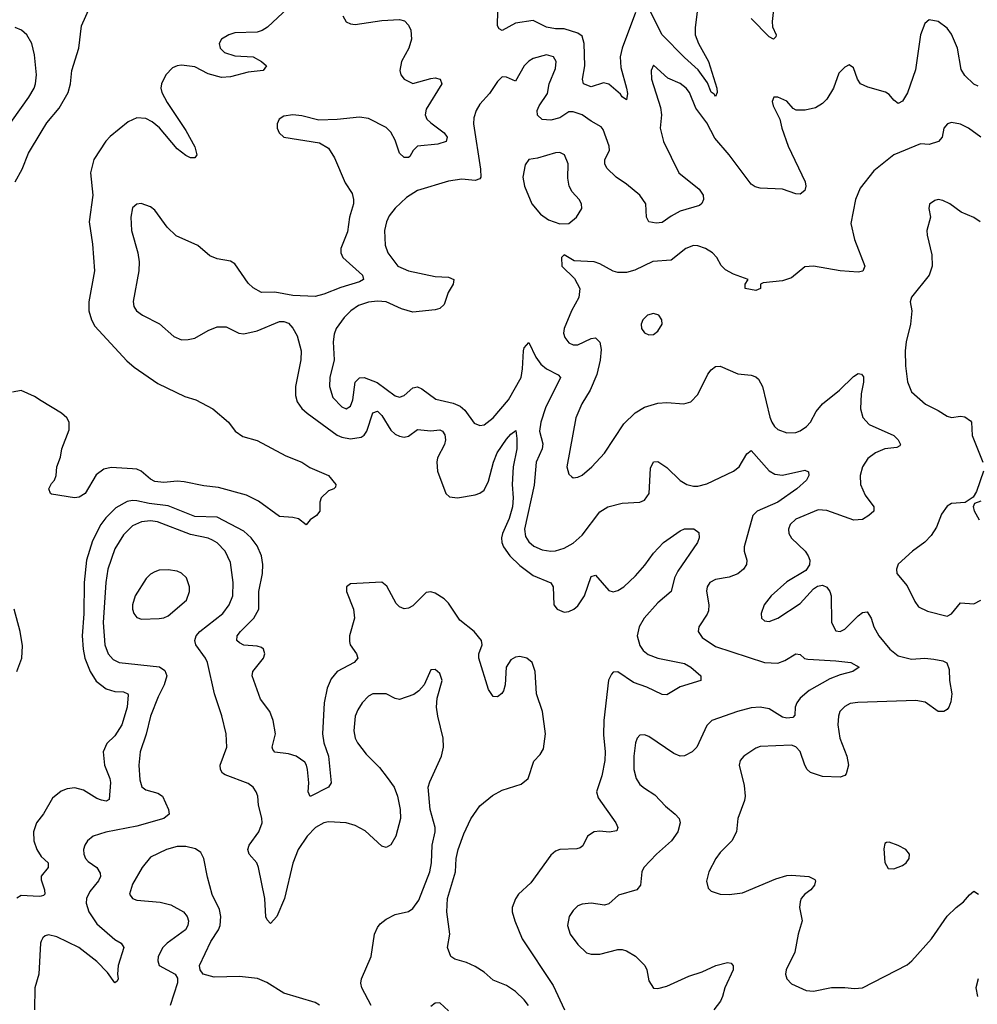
# Model space of a CAD drawing. Header units: inches. Extents: x 1771504 to 1971212, y 471788 to 643615.
# Tile 257 of 587: x 1819903 to 1824206, y 602995 to 607418. Entities that reach past the tile are written whole.
import ezdxf

# ---------------------------------------------------------------- set-up
doc = ezdxf.new("R2010")
doc.units = ezdxf.units.IN
doc.header["$MEASUREMENT"] = 0
doc.layers.add('B8610', color=7, linetype='Continuous')
doc.layers.add('B8620', color=7, linetype='Continuous')

msp = doc.modelspace()

# ---------------------------------------------------------------- linework, layer by layer
at = {"layer": 'B8610', "color": 5}
for points, elevation in [([(1819830.6, 606909.4), (1819943.9, 607070), (1819967.5, 607110), (1819973.7, 607130), (1819978.1, 607170), (1819970, 607259.3), (1819957, 607310), (1819935.1, 607350), (1819910.5, 607370.5), (1819881.9, 607381.9)], 420), ([(1819883.2, 606690), (1819914, 606746), (1819942.4, 606817.6), (1820000, 606912.3)], 380), ([(1820000, 605706.2), (1819970, 605724.7), (1819910, 605751.5), (1819870, 605744.7)], 380), ([(1819890, 604490.3), (1819912.2, 604550), (1819915.4, 604604.6), (1819904.7, 604670), (1819878.3, 604770)], 420), ([(1820000, 603837.7), (1819979.1, 603810), (1819965.6, 603770), (1819966.9, 603730), (1819980.4, 603690), (1819999.8, 603659.8), (1820000, 603659.7)], 420), ([(1820000, 603571), (1819999.2, 603570), (1820000, 603553.7)], 420), ([(1820000, 603481.5), (1819990, 603478.9), (1819910, 603483.5), (1819890, 603472.5)], 420), ([(1820000, 603279.1), (1819995.8, 603270), (1819989.1, 603130.9), (1819970.3, 603070), (1819969.2, 602970)], 440)]:
    msp.add_lwpolyline(points, dxfattribs=dict(at, elevation=elevation))
at = {"layer": 'B8620', "color": 5}
for points, elevation in [([(1820000, 606912.3), (1820025.6, 606954.4), (1820080.5, 607019.5), (1820121, 607090), (1820131.3, 607130), (1820137.4, 607190), (1820168.9, 607290), (1820181.3, 607390), (1820224.9, 607490), (1820240.9, 607550), (1820246.1, 607590), (1820244.9, 607670), (1820234.3, 607710), (1820210, 607746.8), (1820170, 607776), (1820150, 607782.1), (1820119.7, 607780.3), (1820070, 607762.2), (1820030, 607754), (1820014, 607770), (1820012.8, 607790), (1820002.6, 607810), (1820000, 607812.8)], 380), ([(1822669.3, 607450), (1822610.6, 607290), (1822601.2, 607250), (1822603.5, 607203.5), (1822630.1, 607109.9), (1822633.4, 607086.6), (1822630, 607058), (1822610, 607071.3), (1822602.8, 607082.8), (1822550, 607128.2), (1822526.2, 607133.8), (1822470, 607115.5), (1822435.8, 607130), (1822431.7, 607150), (1822442.8, 607210), (1822439.4, 607310), (1822430, 607343), (1822410, 607357.7), (1822350, 607376.2), (1822310, 607376.9), (1822270, 607384), (1822210, 607413.6), (1822130, 607402.3), (1822070, 607368.8), (1822056.8, 607376.8), (1822050, 607389.3), (1822054.6, 607590)], 420), ([(1821130, 607490.5), (1821016.2, 607383.8), (1820991.7, 607368.3), (1820970, 607362.2), (1820870, 607357.9), (1820843.1, 607350), (1820810, 607329.6), (1820799.6, 607310), (1820803.6, 607290), (1820823.1, 607270), (1820870, 607255.5), (1820952.4, 607250), (1820988.8, 607230), (1821012.4, 607210), (1820997.3, 607190), (1820930, 607181.8), (1820850, 607161), (1820810, 607157.3), (1820750, 607174.7), (1820690, 607205.4), (1820630, 607213.9), (1820610, 607210.5), (1820590, 607200.6), (1820559.8, 607170), (1820539.5, 607130), (1820537, 607110), (1820541, 607090), (1820565.7, 607045.7), (1820650, 606920.2), (1820690, 606846), (1820699.6, 606810), (1820690, 606796.9), (1820670, 606797.3), (1820650, 606807.2), (1820610, 606837.7), (1820531.6, 606931.6), (1820498.9, 606958.9), (1820470, 606973.1), (1820430, 606976.6), (1820390, 606958.2), (1820310, 606893.5), (1820290, 606872.3), (1820236.2, 606790), (1820221.3, 606730), (1820231.8, 606630), (1820215.5, 606510), (1820229.7, 606410), (1820239.3, 606290), (1820214.3, 606150), (1820213.3, 606110), (1820225.2, 606070), (1820240.7, 606040.7), (1820385, 605885), (1820417.1, 605857.1), (1820523.1, 605783.1), (1820644.5, 605724.5), (1820694, 605710), (1820770.8, 605670), (1820840.7, 605610), (1820870.7, 605570), (1820905.7, 605545.7), (1820970, 605527.7), (1821099.3, 605459.3), (1821171, 605430), (1821206.4, 605406.4), (1821290.3, 605370.3), (1821322.8, 605330), (1821322, 605318), (1821314, 605310), (1821290, 605302), (1821258, 605270), (1821251.3, 605250), (1821251, 605210), (1821236, 605190), (1821208.1, 605171.9), (1821190, 605149.4), (1821155.4, 605175.4), (1821130, 605182), (1821070, 605186.9), (1820975.7, 605255.7), (1820921.4, 605281.4), (1820796.3, 605316.3), (1820730, 605323.5), (1820642.2, 605342.2), (1820610, 605345), (1820550, 605338.7), (1820510, 605343.2), (1820490, 605353.5), (1820449.1, 605389.1), (1820430, 605398.2), (1820410, 605400.9), (1820314.4, 605405.6), (1820281.5, 605398.6), (1820246.9, 605373.1), (1820196.5, 605290), (1820170, 605272.5), (1820149, 605270), (1820046.6, 605286.6), (1820041.1, 605290), (1820034, 605310), (1820045.4, 605334.6), (1820059.5, 605350), (1820067, 605370), (1820069.5, 605410), (1820086.6, 605453.4), (1820092.8, 605490), (1820125, 605575), (1820125.3, 605610), (1820114.8, 605630), (1820090.4, 605650.4), (1820000, 605706.2)], 380), ([(1822952, 607488), (1822937.2, 607382.8), (1822938.1, 607350), (1822952.4, 607310), (1822998.4, 607230), (1823035, 607110), (1823036.9, 607090), (1823030, 607072.7), (1823023.5, 607083.5), (1823010, 607092), (1822993.7, 607133.7), (1822951.7, 607191.7), (1822890, 607247.3), (1822790.2, 607350.2), (1822730, 607467.8)], 420), ([(1823292.2, 607490), (1823283.2, 607410), (1823286.1, 607386.1), (1823302.4, 607350), (1823299.9, 607340.1), (1823290, 607329.7), (1823270, 607340.5), (1823190, 607422.7)], 420), ([(1821355.5, 607435.5), (1821370, 607408.5), (1821390, 607398.3), (1821410, 607396.5), (1821530, 607413.6), (1821610, 607418.5), (1821631.9, 607411.9), (1821650, 607392.7), (1821660.2, 607370), (1821663.2, 607330), (1821651.4, 607290), (1821619.1, 607230), (1821611.7, 607190), (1821615.3, 607170), (1821630.5, 607150), (1821670, 607131.6), (1821750, 607154), (1821770, 607155.8), (1821792.2, 607150), (1821800.3, 607130), (1821730, 607015.6), (1821724.9, 606990), (1821732.7, 606970), (1821750, 606953.8), (1821810.2, 606910), (1821823.2, 606890), (1821818.4, 606870), (1821781, 606859.1), (1821690.2, 606849.8), (1821671.5, 606830), (1821656.6, 606803.4), (1821650, 606798.5), (1821630, 606798.7), (1821610, 606818.7), (1821590, 606876.3), (1821570, 606912.8), (1821550, 606932.7), (1821470, 606973.8), (1821430, 606979.4), (1821330, 606968.5), (1821246.7, 606966.7), (1821170, 606985.1), (1821130, 606989.7), (1821090, 606984.7), (1821068.5, 606970), (1821060.3, 606950), (1821059.5, 606930), (1821068.4, 606910), (1821090, 606890.5), (1821250, 606864.9), (1821290, 606840.4), (1821317.5, 606797.5), (1821365.3, 606685.3), (1821396.3, 606636.3), (1821402.8, 606610), (1821402.6, 606590), (1821385.4, 606530), (1821375.1, 606464.9), (1821345.5, 606390), (1821345.2, 606370), (1821354.6, 606350), (1821442.8, 606270), (1821447.4, 606250), (1821430, 606240.2), (1821345.2, 606214.8), (1821270, 606184.7), (1821230, 606175), (1821130, 606178.2), (1821050, 606193.5), (1820990, 606192.9), (1820952.6, 606212.6), (1820930, 606233.5), (1820870, 606321), (1820850, 606332.8), (1820790, 606344.2), (1820756.6, 606356.6), (1820704, 606404), (1820606.5, 606446.5), (1820566, 606486), (1820510, 606561.6), (1820490, 606576.9), (1820448.6, 606591.4), (1820430, 606589.6), (1820410, 606571.8), (1820402.2, 606530), (1820405.6, 606470), (1820434.4, 606370), (1820439.3, 606330), (1820438.2, 606290), (1820412.5, 606152.5), (1820415.8, 606130), (1820427.3, 606110), (1820454, 606090), (1820530.9, 606050.9), (1820594.9, 605994.9), (1820630, 605980.2), (1820659.5, 605980.5), (1820690, 605987.7), (1820750, 606022), (1820790, 606038.2), (1820830, 606038.5), (1820887.3, 606010), (1820910, 606006.7), (1820970, 606019.6), (1821070, 606062), (1821090, 606062.6), (1821110, 606054), (1821130, 606032.4), (1821150, 605997.6), (1821168.3, 605930), (1821165.8, 605890), (1821142.2, 605770), (1821142.2, 605730), (1821150, 605701.7), (1821171.3, 605671.3), (1821194.3, 605650), (1821330, 605552.2), (1821350, 605542.4), (1821390, 605534.9), (1821437.2, 605542.8), (1821450, 605551), (1821462.2, 605570), (1821490, 605651.3), (1821510, 605658.6), (1821530, 605639.4), (1821570, 605574.3), (1821590, 605556.3), (1821610, 605546.5), (1821630, 605542), (1821650, 605546.9), (1821690, 605577.5), (1821750, 605570.7), (1821790, 605575), (1821802, 605570), (1821813.6, 605553.6), (1821815.7, 605530), (1821810.9, 605509.1), (1821780.9, 605450), (1821777.1, 605430), (1821780.4, 605390), (1821817, 605290), (1821834.7, 605274.7), (1821870, 605269.4), (1821950, 605283.7), (1821970, 605291), (1821990, 605305.2), (1822010, 605345.3), (1822031.6, 605430), (1822047.6, 605472.4), (1822090, 605533.6), (1822110, 605556), (1822132.1, 605572.1), (1822137.1, 605537.1), (1822135.9, 605490), (1822120.8, 605410), (1822115.5, 605330), (1822119.9, 605270), (1822117.4, 605230), (1822102.6, 605177.4), (1822072.8, 605110), (1822067.8, 605090), (1822069.5, 605070), (1822077.2, 605050), (1822104.8, 605010), (1822150, 604965.6), (1822210, 604920.8), (1822288.9, 604888.9), (1822300.2, 604870), (1822303.5, 604790), (1822318, 604770), (1822350, 604757.1), (1822370, 604759.3), (1822392.6, 604770), (1822410, 604785.2), (1822440.3, 604830), (1822470, 604917.1), (1822490, 604923.1), (1822550, 604853.2), (1822570, 604848.6), (1822590, 604853.2), (1822616.8, 604870), (1822670, 604920.2), (1822712.2, 604967.8), (1822750, 605021), (1822795.1, 605070), (1822870, 605121.7), (1822890, 605130.3), (1822931.4, 605131.4), (1822953.8, 605113.8), (1822955.8, 605090), (1822948.8, 605070), (1822859.4, 604940.6), (1822845.5, 604910), (1822830.2, 604850), (1822770, 604798.2), (1822708.2, 604730), (1822685.6, 604690), (1822677.6, 604650), (1822690, 604606.5), (1822704.9, 604584.9), (1822726.4, 604566.4), (1822770, 604550.1), (1822890, 604526.7), (1822918.7, 604510), (1822963, 604470), (1822962.8, 604450), (1822870, 604421.8), (1822810, 604385.1), (1822790, 604387.3), (1822720, 604420), (1822660.3, 604440.3), (1822590, 604488.7), (1822570, 604486.9), (1822561.3, 604478.7), (1822548.5, 604451.5), (1822528.2, 604270), (1822526.1, 604206.1), (1822533.4, 604130), (1822532.2, 604090), (1822518.6, 604021.4), (1822494.6, 603950), (1822502.2, 603922.2), (1822582, 603810), (1822590.5, 603789.5), (1822585.8, 603774.2), (1822551.2, 603768.8), (1822510, 603773.3), (1822484, 603770), (1822453.4, 603750), (1822433.1, 603706.9), (1822421.5, 603698.5), (1822406.6, 603693.4), (1822330, 603691), (1822310, 603682.6), (1822290, 603665.1), (1822198.8, 603541.2), (1822144.6, 603490), (1822130, 603469.7), (1822115.4, 603430), (1822116.3, 603410), (1822127.8, 603370), (1822160.6, 603290), (1822299.5, 603079.5), (1822351.5, 602970)], 420), ([(1824210, 607118.4), (1824190, 607128.2), (1824150, 607166.6), (1824133.4, 607193.4), (1824116.3, 607290), (1824090, 607352.6), (1824070, 607379.1), (1824030, 607409.6), (1823990, 607417), (1823970, 607400.9), (1823950.2, 607350), (1823927.7, 607192.3), (1823891.4, 607088.6), (1823870, 607051.6), (1823850, 607041.6), (1823830, 607056.2), (1823810, 607081.3), (1823792.5, 607092.5), (1823714.3, 607114.3), (1823680.9, 607130), (1823667, 607150), (1823650, 607202), (1823630, 607215.3), (1823610, 607204), (1823583.4, 607176.6), (1823558.7, 607110), (1823530, 607060.9), (1823510, 607040.7), (1823478, 607022), (1823431.4, 607011.4), (1823391.9, 607011.9), (1823378.6, 607018.6), (1823350, 607051.3), (1823310, 607069.3), (1823291, 607069), (1823284, 607050), (1823288, 607030), (1823318.8, 606970), (1823326.7, 606930), (1823355.6, 606850), (1823432, 606690), (1823435.3, 606670), (1823430.3, 606650), (1823410, 606634.5), (1823390, 606635.6), (1823330, 606656.4), (1823230, 606661.2), (1823207.4, 606667.4), (1823190, 606678.4), (1823090.7, 606810), (1823025.8, 606885.8), (1822990, 606953.6), (1822940.7, 607020.7), (1822911.7, 607090), (1822897.1, 607110), (1822870, 607130.7), (1822815.2, 607155.2), (1822750, 607214), (1822740.5, 607190), (1822742, 607150), (1822782.5, 607022.5), (1822786, 606990), (1822781, 606930), (1822795.8, 606870), (1822864.9, 606730), (1822956.3, 606656.3), (1822973.8, 606630), (1822974.6, 606610), (1822967.6, 606592.4), (1822956.9, 606583.1), (1822870, 606557.4), (1822830, 606535.8), (1822790, 606507), (1822763.1, 606503.1), (1822729.2, 606510), (1822718.7, 606530), (1822715.8, 606590), (1822690, 606629.7), (1822630, 606679.2), (1822582.6, 606710), (1822540.9, 606750), (1822532.7, 606770), (1822532.7, 606790), (1822552.6, 606830), (1822551, 606850), (1822524.2, 606924.3), (1822515.8, 606935.8), (1822470, 606961.2), (1822430, 606990.5), (1822390, 607003.4), (1822370, 607003.5), (1822330, 606976.2), (1822290, 606966.5), (1822250, 606968.8), (1822230, 606988.7), (1822228.7, 607010), (1822236.5, 607030), (1822274.1, 607085.9), (1822281.7, 607130), (1822310, 607198.8), (1822313.1, 607230), (1822302, 607250), (1822270, 607259.2), (1822210, 607242.8), (1822190, 607231.6), (1822169.2, 607210.8), (1822130, 607141.3), (1822090, 607158.7), (1822070, 607160.7), (1822050, 607139.5), (1822013.7, 607086.3), (1821970, 607037.4), (1821953.6, 607010), (1821943.6, 606976.4), (1821942.3, 606950), (1821973.3, 606746.7), (1821974.2, 606710), (1821970, 606702.6), (1821950, 606694.8), (1821890, 606700.6), (1821830, 606692.5), (1821690, 606649.8), (1821641, 606619), (1821590, 606571), (1821563.6, 606536.4), (1821551.3, 606510), (1821541.6, 606470), (1821544.4, 606404.4), (1821557.6, 606370), (1821601.5, 606310), (1821650, 606289.5), (1821770, 606263.5), (1821830, 606260.8), (1821854, 606250), (1821850.3, 606230), (1821828, 606192), (1821810, 606138.4), (1821790, 606119.7), (1821770, 606113.7), (1821670, 606104.6), (1821618.4, 606118.4), (1821549.9, 606149.9), (1821510, 606154), (1821470, 606148.7), (1821425.7, 606134.3), (1821390.2, 606110), (1821360.1, 606079.9), (1821324.5, 606030), (1821315.5, 606004.5), (1821311, 605970), (1821316.5, 605890), (1821296.5, 605810), (1821294.5, 605770), (1821310, 605721.1), (1821350, 605679), (1821370, 605670.3), (1821390, 605681.3), (1821400.3, 605710), (1821410.5, 605789.5), (1821430, 605808.4), (1821450, 605810.1), (1821508.6, 605788.6), (1821590, 605728.3), (1821610, 605721.8), (1821630, 605730.2), (1821670, 605764), (1821690, 605767.9), (1821710, 605760.2), (1821773.2, 605713.2), (1821850, 605695.8), (1821881.8, 605681.8), (1821903.3, 605663.3), (1821944.9, 605604.9), (1821970, 605594.3), (1821990, 605598.5), (1822030, 605629.3), (1822098.6, 605710), (1822156.1, 605810), (1822162.7, 605850), (1822166.2, 605930), (1822170, 605943.8), (1822190, 605967.3), (1822221.9, 605901.9), (1822244.3, 605870), (1822270.1, 605850.1), (1822322.2, 605822.2), (1822332.6, 605810), (1822265.3, 605674.7), (1822244.1, 605610), (1822238.5, 605570), (1822253.1, 605513.1), (1822250.7, 605490.7), (1822223.1, 605430), (1822213.8, 605326.2), (1822170.7, 605130), (1822175.7, 605095.7), (1822190, 605072), (1822213.1, 605053.1), (1822250, 605035.9), (1822289.9, 605030.1), (1822310, 605032.3), (1822350, 605043.8), (1822390, 605065.8), (1822430, 605102), (1822510, 605207.7), (1822545.1, 605230), (1822610, 605245.8), (1822690, 605250.3), (1822710, 605259.5), (1822730.7, 605290), (1822737.3, 605402.7), (1822750, 605431.8), (1822770, 605433.4), (1822810, 605406), (1822870, 605347.2), (1822900.5, 605330), (1822930, 605322.6), (1822950, 605322.2), (1822990, 605332.3), (1823109.7, 605390), (1823136, 605410), (1823170, 605468.2), (1823190, 605482), (1823270, 605391.7), (1823296.1, 605376.1), (1823330, 605371.1), (1823430, 605394), (1823447.1, 605387.1), (1823448, 605370), (1823437.6, 605350), (1823394.4, 605310), (1823309.2, 605250), (1823216, 605210), (1823197.2, 605190), (1823158.2, 605050), (1823158.6, 605030), (1823170.2, 604990), (1823168.1, 604970), (1823155.2, 604950), (1823130, 604929), (1823090, 604914), (1823030, 604903.5), (1823003.7, 604890), (1822991.6, 604870), (1822989.3, 604850.7), (1822998.9, 604790), (1822997.2, 604762.8), (1822992.4, 604747.6), (1822953.7, 604690), (1822951.8, 604670), (1822970, 604642.3), (1823030, 604602.7), (1823250, 604530.2), (1823310, 604527), (1823340.7, 604539.3), (1823390, 604568.9), (1823410, 604566.7), (1823428.6, 604548.6), (1823444.8, 604544.8), (1823570, 604538.5), (1823638, 604530), (1823674.8, 604510), (1823646.8, 604490), (1823590, 604475.5), (1823543.3, 604456.7), (1823450, 604404.7), (1823409.3, 604370), (1823395.3, 604350), (1823387.9, 604330), (1823386.1, 604293.9), (1823377.2, 604282.8), (1823350, 604280.2), (1823330, 604285.5), (1823270, 604322.1), (1823230, 604330.4), (1823190, 604326.4), (1823128, 604310), (1823013, 604270), (1822990, 604247), (1822945.2, 604150), (1822924.9, 604130), (1822890, 604110.9), (1822870, 604109.8), (1822841.4, 604121.4), (1822730, 604198), (1822710, 604205.1), (1822690, 604203.7), (1822678, 604190), (1822670.3, 604169.7), (1822662.8, 604110), (1822662.2, 604050), (1822672.4, 604010), (1822690, 603983.1), (1822710, 603965.5), (1822756.7, 603936.7), (1822804.6, 603884.6), (1822848.7, 603850), (1822865.3, 603830), (1822870.4, 603810), (1822860.7, 603770), (1822831.1, 603728.9), (1822763.6, 603670), (1822707.2, 603610), (1822698.9, 603590), (1822692.2, 603530), (1822676.3, 603510), (1822594, 603486), (1822550, 603447), (1822530, 603440.7), (1822470, 603449.7), (1822430, 603445.1), (1822410, 603436.9), (1822390, 603417), (1822372.4, 603390), (1822364.4, 603350), (1822376.4, 603310), (1822410, 603263.8), (1822450, 603227), (1822470, 603220.3), (1822510, 603220.3), (1822590, 603241.1), (1822610, 603241.1), (1822630, 603236), (1822670, 603211.7), (1822712, 603170), (1822721.1, 603150), (1822730, 603101), (1822750, 603068.4), (1822770, 603066), (1822810, 603076.5), (1822910, 603122), (1822970, 603141.2), (1823030.3, 603170.3), (1823083.4, 603183.4), (1823099.5, 603179.5), (1823108.4, 603168.4), (1823108.8, 603150), (1823071.9, 603070), (1823060.7, 603030), (1823051.1, 603010), (1823021.1, 602970)], 440), ([(1824221.1, 606890), (1824165.6, 606930), (1824130, 606948.3), (1824090, 606955.6), (1824071.3, 606950), (1824054.8, 606930), (1824047.3, 606890), (1824030.8, 606870), (1823990, 606857.6), (1823950, 606860.5), (1823830.1, 606809.9), (1823741, 606739), (1823679.1, 606660.9), (1823658.9, 606610), (1823637.2, 606502.8), (1823653.1, 606430), (1823700.5, 606310), (1823691.8, 606288.2), (1823670, 606284), (1823588.9, 606288.9), (1823470, 606311), (1823430, 606308), (1823370, 606257.7), (1823330, 606245.3), (1823244.1, 606235.9), (1823231.3, 606230), (1823231.3, 606210), (1823210, 606200.9), (1823162, 606210), (1823162, 606230), (1823175.3, 606250), (1823110, 606274.3), (1823074, 606294), (1823054.2, 606314.2), (1823035.1, 606350), (1823016.3, 606370), (1822984.5, 606390), (1822950, 606402), (1822930, 606402.8), (1822896.4, 606390), (1822830, 606336.9), (1822747.8, 606332.2), (1822666.8, 606293.2), (1822630, 606282.4), (1822590, 606282.8), (1822570, 606287.7), (1822510, 606320.9), (1822484, 606330), (1822394.2, 606334.2), (1822350, 606362), (1822338, 606350), (1822338.8, 606310), (1822395.8, 606255.8), (1822419.5, 606210), (1822414.7, 606170), (1822382.2, 606110), (1822349.2, 606030), (1822346.9, 606010), (1822351.8, 605990), (1822370, 605965.7), (1822390, 605956.5), (1822410, 605957.2), (1822470, 605985.4), (1822490, 605988.3), (1822509.5, 605969.5), (1822515.7, 605935.7), (1822511.4, 605888.6), (1822496.5, 605823.5), (1822466.1, 605753.9), (1822428.2, 605691.8), (1822401.2, 605630), (1822362, 605410), (1822370, 605376.3), (1822383.7, 605363.7), (1822390, 605360.3), (1822410, 605362.6), (1822430, 605371.8), (1822474.3, 605410), (1822530, 605470.4), (1822617.7, 605602.3), (1822667.8, 605652.2), (1822710, 605676.9), (1822770, 605695.8), (1822810, 605698.3), (1822887.3, 605692.7), (1822918.4, 605701.6), (1822950, 605734.8), (1822995.1, 605824.9), (1823010, 605844.9), (1823030, 605859.3), (1823050, 605861.6), (1823130, 605826.4), (1823190, 605820.3), (1823210, 605814), (1823222.6, 605802.6), (1823239.7, 605770), (1823272.7, 605632.7), (1823281.8, 605610), (1823294.6, 605590), (1823310, 605576.5), (1823350, 605561.8), (1823390, 605564.2), (1823410, 605571.4), (1823437.4, 605590), (1823456.8, 605610), (1823481.6, 605658.4), (1823510, 605692.4), (1823585.7, 605754.3), (1823650, 605815.3), (1823670, 605828), (1823685.2, 605825.2), (1823693.6, 605813.6), (1823694.7, 605790), (1823683.4, 605736.6), (1823680.5, 605670), (1823690.8, 605630.8), (1823720.1, 605600.1), (1823830.3, 605550), (1823850.3, 605530), (1823860.5, 605510), (1823857, 605503), (1823844.1, 605495.9), (1823790, 605489.9), (1823747.4, 605472.6), (1823713.9, 605446.1), (1823690.2, 605410), (1823678.6, 605370), (1823680.7, 605330), (1823701.6, 605281.6), (1823741.3, 605230), (1823740.4, 605210), (1823718.4, 605190), (1823690, 605172.3), (1823650.2, 605169.8), (1823530, 605212.8), (1823490, 605216.2), (1823390, 605173.8), (1823364, 605150), (1823356.9, 605130), (1823358.3, 605110), (1823370, 605088.7), (1823431.8, 605030), (1823446, 605010), (1823453.1, 604990), (1823451.6, 604968.4), (1823435.6, 604944.4), (1823350, 604892.4), (1823279.3, 604830), (1823248.5, 604790), (1823234.9, 604750), (1823236.3, 604730), (1823250, 604718), (1823270, 604714.9), (1823309.2, 604730), (1823410, 604794.9), (1823470, 604861.6), (1823486.9, 604873.1), (1823510, 604877.1), (1823528.8, 604868.8), (1823543.7, 604850), (1823548.9, 604830), (1823550.2, 604710.2), (1823570, 604672.4), (1823590, 604670.3), (1823610, 604680.2), (1823670, 604740.2), (1823690, 604754.7), (1823710, 604758.3), (1823728.2, 604730), (1823741.3, 604690), (1823762.5, 604650), (1823812.3, 604590), (1823850, 604560.1), (1823910, 604545.5), (1823970, 604549.3), (1824010, 604545.8), (1824050, 604538.4), (1824068.6, 604528.6), (1824079.7, 604499.7), (1824080.5, 604450), (1824091.1, 604390), (1824086.1, 604353.9), (1824077.1, 604330), (1824070, 604319.1), (1824054.9, 604310), (1824030, 604309.8), (1823971.6, 604351.6), (1823930, 604359.9), (1823668.5, 604351.5), (1823634.2, 604345.8), (1823610, 604332.8), (1823588.5, 604310), (1823581.3, 604290), (1823578.9, 604250), (1823587.9, 604190), (1823619.7, 604110), (1823626.4, 604070), (1823616.5, 604030), (1823610, 604022.4), (1823590, 604015.1), (1823510, 604019.2), (1823455.8, 604035.8), (1823441.5, 604050), (1823430.8, 604070), (1823410, 604131), (1823390, 604151.6), (1823370, 604158.5), (1823230, 604153.7), (1823210, 604146.3), (1823157.3, 604110), (1823140.5, 604090), (1823134.9, 604070), (1823158, 603978), (1823163.2, 603930), (1823160.2, 603910), (1823129.4, 603830), (1823123.2, 603770), (1823102, 603730), (1823050, 603676.9), (1823030.3, 603650), (1822999.5, 603590), (1822988.7, 603548.7), (1822996.4, 603516.4), (1823010, 603503), (1823050, 603490.4), (1823090, 603488.4), (1823150, 603496.5), (1823300.9, 603559.1), (1823350, 603573.8), (1823370, 603575.8), (1823448.8, 603568.8), (1823475.6, 603555.6), (1823479.3, 603550), (1823474.4, 603530), (1823457.1, 603510), (1823430, 603489.4), (1823414.9, 603470), (1823410, 603455.3), (1823406.7, 603430), (1823419.3, 603370), (1823400.9, 603310), (1823386, 603230), (1823347.2, 603150), (1823344.2, 603130), (1823350.3, 603110.3), (1823370, 603087.3), (1823436.7, 603056.7), (1823470, 603054.9), (1823549.8, 603070.2), (1823610, 603071.3), (1823653.9, 603066.1), (1823690, 603068.9), (1823890, 603172.9), (1823911.1, 603190), (1824000.4, 603290), (1824070, 603390.5), (1824110, 603430.4), (1824144.2, 603455.8), (1824170, 603486.8), (1824190, 603502.8), (1824210.6, 603490.6)], 460), ([(1824219, 606510), (1824190, 606529.2), (1824132.5, 606552.5), (1824082, 606590), (1824050, 606605.2), (1824030, 606609.2), (1824014.4, 606605.6), (1823990.8, 606589.2), (1823988.2, 606570), (1823994.8, 606530), (1823979.5, 606470), (1823980.3, 606450), (1824001.6, 606361.6), (1824002.8, 606310), (1823990, 606269.6), (1823910, 606171.6), (1823903.7, 606150), (1823911.6, 606110), (1823905.8, 606050), (1823885.5, 605970), (1823882, 605930), (1823882.6, 605862.6), (1823891.2, 605791.2), (1823910, 605745.5), (1823973.4, 605690), (1824030, 605662.3), (1824070, 605636.1), (1824090, 605630.2), (1824130, 605636.5), (1824150, 605633.6), (1824175.5, 605615.5), (1824179.5, 605610), (1824182.3, 605550), (1824230.3, 605430)], 480), ([(1824234, 605390), (1824201.4, 605298.6), (1824186.8, 605273.2), (1824150.7, 605249.3), (1824090, 605245.1), (1824070, 605232), (1824044, 605196), (1824021.8, 605138.2), (1823998.4, 605101.6), (1823969.3, 605070.7), (1823914.9, 605030), (1823850, 604972.7), (1823842, 604950), (1823844.6, 604930), (1823890, 604875.5), (1823924.4, 604804.4), (1823941.1, 604781.1), (1823981.3, 604761.3), (1824070, 604738.3), (1824090, 604748.9), (1824130, 604798), (1824190, 604794.4), (1824220.9, 604810)], 480), ([(1822188.5, 602990), (1822170, 603015.7), (1822130, 603053.6), (1822090, 603079.1), (1822030, 603103.4), (1821990, 603139.3), (1821950, 603165.3), (1821910, 603182.8), (1821857.4, 603197.4), (1821840.5, 603210), (1821824.8, 603250), (1821835.4, 603310), (1821822.1, 603410), (1821824.8, 603470), (1821861.2, 603590), (1821864, 603650), (1821872.8, 603690), (1821898.4, 603761.6), (1821930, 603828.9), (1821970, 603886), (1822026.9, 603933.1), (1822070, 603957.1), (1822155.5, 603984.5), (1822186.9, 604010), (1822213.1, 604086.9), (1822242.2, 604117.8), (1822256.8, 604143.2), (1822265.3, 604210), (1822252.5, 604310), (1822224.8, 604390), (1822218.4, 604490), (1822205.8, 604530), (1822181.3, 604550), (1822150, 604557.7), (1822130, 604554.3), (1822110, 604542), (1822088.2, 604510), (1822084, 604430), (1822076.7, 604403.3), (1822069, 604391), (1822050, 604375.6), (1822030, 604378.4), (1822009, 604409), (1821965.4, 604550), (1821966.3, 604570), (1821981.2, 604610), (1821978, 604630), (1821944.7, 604670), (1821881.2, 604721.2), (1821830, 604797), (1821810, 604816), (1821770, 604841.2), (1821750, 604848.5), (1821730, 604845), (1821670, 604785.5), (1821650, 604774.5), (1821630, 604772.2), (1821610, 604780.7), (1821595.1, 604795.1), (1821553.1, 604873.1), (1821530, 604891.1), (1821390, 604884), (1821371.3, 604870), (1821370.8, 604850), (1821402.6, 604770), (1821407.6, 604730), (1821385.2, 604650), (1821384.8, 604624.8), (1821387.6, 604610), (1821416, 604570), (1821422.6, 604550), (1821405.3, 604530), (1821330, 604489.8), (1821302.9, 604457.1), (1821284.7, 604415.3), (1821271.6, 604350), (1821263.3, 604210), (1821269.5, 604170), (1821290.1, 604110), (1821302.3, 603990), (1821290.4, 603970), (1821208.2, 603928.2), (1821199.7, 603950), (1821201.6, 603990), (1821196.8, 604050), (1821192.2, 604070), (1821183.5, 604083.5), (1821145.6, 604110), (1821110, 604120.2), (1821050, 604127.7), (1821039.7, 604139.7), (1821036.8, 604150), (1821052.3, 604210), (1821042.2, 604270), (1821027.6, 604310), (1820985.6, 604365.6), (1820946.8, 604470), (1820949.9, 604490.1), (1820997.8, 604550), (1821003.9, 604570), (1820998.9, 604590), (1820990, 604597.7), (1820970, 604603.5), (1820910, 604608.9), (1820890, 604618.5), (1820878.5, 604630), (1820880.3, 604650), (1820894.5, 604670), (1820954.6, 604730), (1820977.8, 604770), (1820978, 604850), (1820993.7, 604930), (1820995.9, 604970), (1820989.9, 605010), (1820970, 605054.2), (1820943.7, 605090), (1820910, 605121), (1820790, 605182.5), (1820690, 605186.5), (1820570, 605234.1), (1820484.9, 605244.9), (1820430, 605257.1), (1820410, 605258.8), (1820386, 605254), (1820335.2, 605224.8), (1820290, 605179.9), (1820267.8, 605150), (1820230, 605077.4), (1820202.9, 604990), (1820193.2, 604890), (1820190.8, 604749.2), (1820184, 604650), (1820187.9, 604590), (1820196, 604550), (1820219.5, 604490), (1820247.3, 604447.3), (1820291.9, 604411.9), (1820330, 604399.8), (1820370, 604399), (1820388.7, 604390), (1820390, 604384.7), (1820385.6, 604330), (1820361.2, 604250), (1820330, 604200.4), (1820294, 604166), (1820277.7, 604130), (1820284.3, 604070), (1820308.2, 604010), (1820311.1, 603991.1), (1820304.9, 603915.1), (1820292.2, 603907.8), (1820270, 603912.2), (1820250, 603919.9), (1820190, 603957), (1820150, 603967), (1820116.9, 603963.1), (1820090, 603953.3), (1820050, 603921), (1820009.6, 603850.4), (1820000, 603837.7)], 420), ([(1824215.1, 605170), (1824192.3, 605210), (1824189, 605231), (1824194.6, 605245.4), (1824222.7, 605257.3)], 480), ([(1821481.8, 602990), (1821439.8, 603070), (1821435.5, 603090), (1821438.4, 603110), (1821482, 603210), (1821497.7, 603310), (1821510, 603340.5), (1821522.9, 603357.1), (1821550, 603378.3), (1821590, 603398.3), (1821650, 603412.2), (1821670, 603426), (1821696.5, 603463.5), (1821745.6, 603590), (1821753.3, 603630), (1821756.8, 603710), (1821769.7, 603770), (1821769.7, 603789.7), (1821747.6, 603870), (1821738.9, 603970), (1821745.5, 603994.5), (1821798.5, 604110), (1821807.3, 604150), (1821806, 604190), (1821781, 604290), (1821775.4, 604330), (1821778.7, 604370), (1821800.7, 604450), (1821790, 604481.2), (1821770, 604499), (1821750, 604498), (1821720.5, 604430), (1821696.7, 604403.3), (1821673.2, 604386.8), (1821610, 604364.4), (1821590, 604368.4), (1821550, 604389.7), (1821490, 604389.7), (1821470, 604379.1), (1821441.5, 604350), (1821421.6, 604318.4), (1821410.2, 604290), (1821404, 604224), (1821410, 604190.8), (1821420.3, 604170), (1821459.4, 604119.4), (1821518.9, 604058.9), (1821554.5, 604014.5), (1821585.3, 603970), (1821601.1, 603930), (1821612.2, 603870), (1821613.4, 603830), (1821592.9, 603750), (1821570, 603712), (1821550, 603699.6), (1821530, 603705.1), (1821454.6, 603774.6), (1821410, 603798.3), (1821370, 603810.7), (1821290, 603815.2), (1821270, 603810.6), (1821232.4, 603790), (1821194, 603750), (1821154, 603690), (1821130.7, 603629.3), (1821093.1, 603470), (1821058.2, 603390), (1821030, 603358.4), (1821014.6, 603374.6), (1821008.5, 603388.5), (1821004.7, 603470), (1820976.5, 603610), (1820968.9, 603630), (1820934.5, 603670), (1820927.7, 603690), (1820934.4, 603710), (1820977.8, 603770), (1820991.7, 603810), (1820991.6, 603831.6), (1820975.4, 603890), (1820972.8, 603930), (1820966, 603950), (1820951.6, 603970), (1820930, 603986.6), (1820825.9, 604025.9), (1820814.1, 604034.1), (1820804.5, 604050), (1820804.4, 604070), (1820833.5, 604150), (1820830.7, 604210), (1820811.2, 604291.2), (1820778, 604390), (1820746.8, 604530), (1820737.8, 604550), (1820694, 604610), (1820689.9, 604629.9), (1820695.7, 604650), (1820711.6, 604670), (1820815.9, 604750), (1820844.7, 604790), (1820860.5, 604830), (1820862.8, 604890), (1820850, 604979.6), (1820825.8, 605030), (1820790, 605067.3), (1820770, 605080.2), (1820749.3, 605089.3), (1820670, 605105.9), (1820522.7, 605162.7), (1820490, 605166.4), (1820450, 605162), (1820410, 605144.8), (1820370, 605104), (1820330, 605041.3), (1820298.9, 604950), (1820290.1, 604889.9), (1820277.5, 604710), (1820286, 604610), (1820300.9, 604570), (1820323.6, 604543.6), (1820350, 604531), (1820530.9, 604510.9), (1820554.4, 604494.4), (1820564.4, 604470), (1820552.8, 604430), (1820524.4, 604375.6), (1820491.2, 604290), (1820471, 604209), (1820443.7, 604130), (1820438.2, 604070), (1820442.8, 604002.8), (1820452.1, 603972.1), (1820470, 603958.5), (1820523.9, 603943.9), (1820545.2, 603930), (1820571.2, 603870), (1820574.7, 603850), (1820550.6, 603829.4), (1820430, 603794.9), (1820290, 603768.9), (1820233.4, 603750), (1820207, 603730), (1820195.2, 603710), (1820190.2, 603690), (1820191.3, 603670), (1820199.1, 603650), (1820210, 603636.9), (1820249.5, 603609.5), (1820264.8, 603584.8), (1820265.8, 603570), (1820257.7, 603550), (1820218.6, 603501.4), (1820202.9, 603470), (1820201.8, 603450), (1820213.2, 603410), (1820250, 603356.9), (1820330, 603286.9), (1820359.5, 603270), (1820370.2, 603250.2), (1820345.8, 603170), (1820342.3, 603130), (1820346, 603110), (1820341.4, 603098.6), (1820330, 603092), (1820298, 603138), (1820250, 603188.2), (1820168.5, 603250), (1820070, 603298.7), (1820032.5, 603307.5), (1820017.3, 603302.7), (1820006.6, 603293.4), (1820000, 603279.1)], 440), ([(1821250, 602991.6), (1821230, 603003.6), (1821090, 603045.4), (1821013.7, 603093.7), (1820971.9, 603111.9), (1820890, 603119.5), (1820776.5, 603116.5), (1820727, 603130), (1820713.6, 603150), (1820711.5, 603170), (1820762.5, 603277.5), (1820795.8, 603330), (1820803, 603350), (1820807.3, 603390), (1820801, 603421), (1820767.8, 603487.8), (1820746.2, 603566.2), (1820729.6, 603650), (1820716.4, 603676.4), (1820693.5, 603693.5), (1820650, 603704.7), (1820610, 603704), (1820562, 603690), (1820490, 603655.8), (1820452.9, 603610), (1820410, 603534.5), (1820396.4, 603490), (1820410.3, 603470.3), (1820430, 603463.1), (1820533.9, 603453.9), (1820582.7, 603442.7), (1820638.8, 603410), (1820654.8, 603390), (1820662, 603370), (1820659.1, 603350), (1820647.7, 603330), (1820564.9, 603270), (1820545.8, 603250), (1820524.7, 603210), (1820523.1, 603190), (1820530.3, 603170.3), (1820602, 603130), (1820612, 603112), (1820612, 603092), (1820579.2, 602990)], 460), ([(1820000, 603659.7), (1820030.3, 603630), (1820030.3, 603610), (1820000, 603571)], 420), ([(1820000, 603553.7), (1820000.2, 603550), (1820014.5, 603510), (1820016, 603490), (1820010, 603484), (1820000, 603481.5)], 420), ([(1824208.8, 603110), (1824198.9, 603070), (1824206, 603030)], 460), ([(1821830, 602966.6), (1821790, 603002), (1821770, 603001.1), (1821750, 602985.1)], 440)]:
    msp.add_lwpolyline(points, dxfattribs=dict(at, elevation=elevation))
for points, elevation in [([(1822330, 606820.4), (1822310, 606819.8), (1822230, 606795.3), (1822190, 606789.6), (1822173.9, 606766.1), (1822163.6, 606710), (1822171.8, 606670), (1822204.2, 606590), (1822243.5, 606543.5), (1822278.9, 606518.9), (1822330, 606501.1), (1822370, 606502.6), (1822404.5, 606530), (1822429.4, 606570), (1822426.6, 606590), (1822417, 606610), (1822384.8, 606644.8), (1822371.1, 606670), (1822365.9, 606705.9), (1822367.3, 606770), (1822351.5, 606810)], 460), ([(1822750, 606097.7), (1822723, 606090), (1822702.4, 606070), (1822694.9, 606050), (1822697.1, 606030), (1822710, 606010.7), (1822730, 606001.6), (1822750, 606003.8), (1822770, 606018), (1822789.6, 606050), (1822787.8, 606070), (1822774, 606090)], 480), ([(1820570, 604947.3), (1820530, 604945.1), (1820510, 604938.4), (1820490, 604926.6), (1820471.8, 604908.2), (1820421.7, 604830), (1820410.3, 604790), (1820410.3, 604770.3), (1820416.4, 604750), (1820430, 604733), (1820450, 604725.3), (1820530, 604728.7), (1820550, 604730.4), (1820570, 604739.5), (1820652.8, 604810), (1820666, 604850), (1820665.6, 604870), (1820652, 604910), (1820630, 604932.3), (1820610, 604940.9)], 460), ([(1823810, 603724), (1823798, 603722), (1823790, 603718), (1823786, 603694), (1823790, 603632), (1823805.8, 603605.8), (1823830, 603604), (1823870, 603619.1), (1823885.2, 603630), (1823899.3, 603650), (1823901.2, 603670), (1823884, 603690), (1823850, 603709.3)], 480)]:
    msp.add_lwpolyline(points, close=True, dxfattribs=dict(at, elevation=elevation))

doc.saveas('drawing.dxf')
